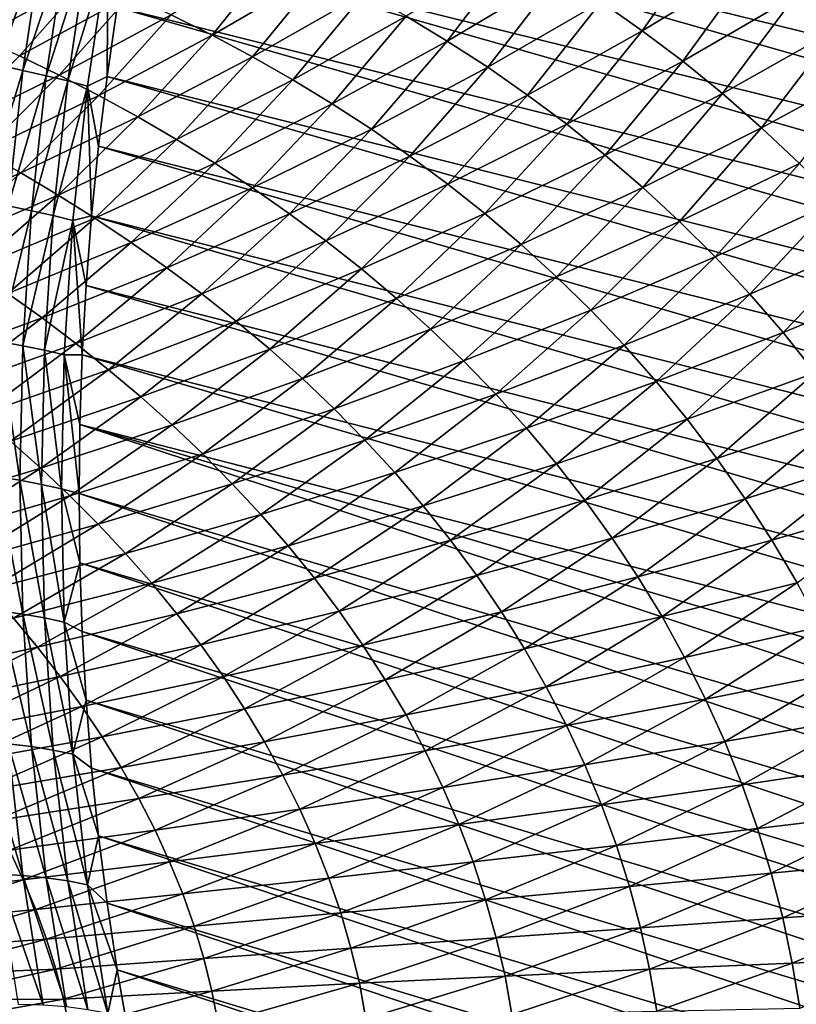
# Model space of a CAD drawing. Header units: metres. Extents: x -46 to 104, y -30 to 30.
# Tile 596 of 656: x 75.69 to 78.91, y -0.3 to 3.78. Entities that reach past the tile are written whole.
import ezdxf

# ---------------------------------------------------------------- set-up
doc = ezdxf.new("R2010")
doc.units = ezdxf.units.M
doc.layers.add('solid_26_000_502_XXX', color=7, linetype='CONTINUOUS')

msp = doc.modelspace()

# ---------------------------------------------------------------- linework, layer by layer
at = {"layer": 'solid_26_000_502_XXX'}
for points in [[(76.480164, 5.542171, 289.018799), (76.565346, 5.821393, 289.012543), (84.752777, 3.548059, 301.384888)], [(76.565346, 5.821393, 289.012543), (84.845871, 3.835154, 301.374512), (84.752777, 3.548059, 301.384888)], [(76.401031, 5.261107, 289.020386), (76.480164, 5.542171, 289.018799), (84.665817, 3.258916, 301.390503)], [(76.480164, 5.542171, 289.018799), (84.752777, 3.548059, 301.384888), (84.665817, 3.258916, 301.390503)], [(76.328026, 4.978405, 289.017273), (76.401031, 5.261107, 289.020386), (84.585045, 2.96793, 301.391327)], [(76.401031, 5.261107, 289.020386), (84.665817, 3.258916, 301.390503), (84.585045, 2.96793, 301.391327)], [(76.261185, 4.694271, 289.009491), (76.328026, 4.978405, 289.017273), (84.510521, 2.675307, 301.38736)], [(76.328026, 4.978405, 289.017273), (84.585045, 2.96793, 301.391327), (84.510521, 2.675307, 301.38736)], [(76.200562, 4.408911, 288.99704), (76.261185, 4.694271, 289.009491), (84.442299, 2.381253, 301.378632)], [(76.261185, 4.694271, 289.009491), (84.510521, 2.675307, 301.38736), (84.442299, 2.381253, 301.378632)], [(76.146202, 4.122533, 288.979919), (76.200562, 4.408911, 288.99704), (84.380432, 2.085978, 301.365112)], [(76.200562, 4.408911, 288.99704), (84.442299, 2.381253, 301.378632), (84.380432, 2.085978, 301.365112)], [(75.604378, 3.596223, 288.492767), (75.689568, 4.159321, 288.541901), (75.791992, 4.133705, 288.612274)], [(75.604378, 3.596223, 288.492767), (75.791992, 4.133705, 288.612274), (75.707344, 3.5735, 288.563324)], [(75.707344, 3.5735, 288.563324), (75.791992, 4.133705, 288.612274), (75.888161, 4.109195, 288.691345)], [(76.098145, 3.835345, 288.95813), (76.146202, 4.122533, 288.979919), (84.324959, 1.78969, 301.346863)], [(76.146202, 4.122533, 288.979919), (84.380432, 2.085978, 301.365112), (84.324959, 1.78969, 301.346863)], [(78.103958, 3.857375, 301.680023), (78.274925, 3.737743, 301.807343), (78.560165, 4.141834, 301.811279)], [(78.274925, 3.737743, 301.807343), (78.736771, 4.016996, 301.950165), (78.560165, 4.141834, 301.811279)], [(75.360123, 3.780217, 300.573242), (75.80674, 4.028246, 300.566162), (75.633224, 4.093799, 300.44577)], [(75.707344, 3.5735, 288.563324), (75.888161, 4.109195, 288.691345), (75.803925, 3.551201, 288.642487)], [(75.803925, 3.551201, 288.642487), (75.888161, 4.109195, 288.691345), (75.977402, 4.086057, 288.778473)], [(75.803925, 3.551201, 288.642487), (75.977402, 4.086057, 288.778473), (75.89344, 3.529554, 288.729736)], [(75.89344, 3.529554, 288.729736), (75.977402, 4.086057, 288.778473), (76.059052, 4.064371, 288.873108)], [(79.43187, 4.112567, 302.31958), (78.910484, 3.88431, 302.086365), (79.080963, 3.743653, 302.219452)], [(75.89344, 3.529554, 288.729736), (76.059052, 4.064371, 288.873108), (75.975243, 3.508651, 288.824432)], [(75.975243, 3.508651, 288.824432), (76.059052, 4.064371, 288.873108), (76.056419, 3.547557, 288.931732)], [(76.059052, 4.064371, 288.873108), (76.098145, 3.835345, 288.95813), (76.056419, 3.547557, 288.931732)], [(76.322189, 3.80364, 300.920776), (76.491669, 3.719079, 301.036377), (76.775345, 4.070914, 300.958466)], [(76.491669, 3.719079, 301.036377), (76.950592, 3.985583, 301.084015), (76.775345, 4.070914, 300.958466)], [(77.296364, 3.797805, 301.330658), (77.4664, 3.695085, 301.451385), (77.754669, 4.075995, 301.418732)], [(77.4664, 3.695085, 301.451385), (77.930443, 3.970078, 301.550415), (77.754669, 4.075995, 301.418732)], [(75.360123, 3.780217, 300.573242), (75.527176, 3.708848, 300.68396), (75.80674, 4.028246, 300.566162)], [(75.527176, 3.708848, 300.68396), (75.97953, 3.958109, 300.685547), (75.80674, 4.028246, 300.566162)], [(78.274925, 3.737743, 301.807343), (78.443039, 3.611058, 301.932007), (78.736771, 4.016996, 301.950165)], [(78.443039, 3.611058, 301.932007), (78.910484, 3.88431, 302.086365), (78.736771, 4.016996, 301.950165)], [(75.527176, 3.708848, 300.68396), (75.693283, 3.633294, 300.793365), (75.97953, 3.958109, 300.685547)], [(75.693283, 3.633294, 300.793365), (76.151413, 3.883278, 300.803802), (75.97953, 3.958109, 300.685547)], [(76.491669, 3.719079, 301.036377), (76.659637, 3.629481, 301.150421), (76.950592, 3.985583, 301.084015)], [(76.659637, 3.629481, 301.150421), (77.124344, 3.894593, 301.20813), (76.950592, 3.985583, 301.084015)], [(77.4664, 3.695085, 301.451385), (77.634193, 3.586302, 301.570007), (77.930443, 3.970078, 301.550415)], [(77.634193, 3.586302, 301.570007), (78.103958, 3.857375, 301.680023), (77.930443, 3.970078, 301.550415)], [(75.693283, 3.633294, 300.793365), (75.858261, 3.553468, 300.901306), (76.151413, 3.883278, 300.803802)], [(75.858261, 3.553468, 300.901306), (76.322189, 3.80364, 300.920776), (76.151413, 3.883278, 300.803802)], [(76.659637, 3.629481, 301.150421), (76.825859, 3.53473, 301.262756), (77.124344, 3.894593, 301.20813)], [(76.825859, 3.53473, 301.262756), (77.296364, 3.797805, 301.330658), (77.124344, 3.894593, 301.20813)], [(78.443039, 3.611058, 301.932007), (78.607956, 3.477211, 302.053711), (78.910484, 3.88431, 302.086365)], [(78.607956, 3.477211, 302.053711), (79.080963, 3.743653, 302.219452), (78.910484, 3.88431, 302.086365)], [(76.056419, 3.547557, 288.931732), (76.098145, 3.835345, 288.95813), (84.275917, 1.492599, 301.323853)], [(76.098145, 3.835345, 288.95813), (84.324959, 1.78969, 301.346863), (84.275917, 1.492599, 301.323853)], [(77.634193, 3.586302, 301.570007), (77.799461, 3.471338, 301.686371), (78.103958, 3.857375, 301.680023)], [(77.799461, 3.471338, 301.686371), (78.274925, 3.737743, 301.807343), (78.103958, 3.857375, 301.680023)], [(75.858261, 3.553468, 300.901306), (76.021912, 3.469281, 301.00766), (76.322189, 3.80364, 300.920776)], [(76.021912, 3.469281, 301.00766), (76.491669, 3.719079, 301.036377), (76.322189, 3.80364, 300.920776)], [(76.825859, 3.53473, 301.262756), (76.990105, 3.434718, 301.373199), (77.296364, 3.797805, 301.330658)], [(76.990105, 3.434718, 301.373199), (77.4664, 3.695085, 301.451385), (77.296364, 3.797805, 301.330658)], [(76.021912, 3.469281, 301.00766), (76.184036, 3.380644, 301.112335), (76.491669, 3.719079, 301.036377)], [(76.184036, 3.380644, 301.112335), (76.659637, 3.629481, 301.150421), (76.491669, 3.719079, 301.036377)], [(77.799461, 3.471338, 301.686371), (77.961899, 3.350086, 301.80011), (78.274925, 3.737743, 301.807343)], [(77.961899, 3.350086, 301.80011), (78.443039, 3.611058, 301.932007), (78.274925, 3.737743, 301.807343)], [(78.607956, 3.477211, 302.053711), (78.769356, 3.33612, 302.172089), (79.080963, 3.743653, 302.219452)], [(78.769356, 3.33612, 302.172089), (79.247841, 3.594929, 302.34906), (79.080963, 3.743653, 302.219452)], [(76.990105, 3.434718, 301.373199), (77.152115, 3.329337, 301.481537), (77.4664, 3.695085, 301.451385)], [(77.152115, 3.329337, 301.481537), (77.634193, 3.586302, 301.570007), (77.4664, 3.695085, 301.451385)], [(75.384781, 3.321061, 300.900024), (75.858261, 3.553468, 300.901306), (75.693283, 3.633294, 300.793365)], [(75.543358, 3.031789, 288.426117), (75.604378, 3.596223, 288.492767), (75.707344, 3.5735, 288.563324)], [(76.184036, 3.380644, 301.112335), (76.344414, 3.287469, 301.21521), (76.659637, 3.629481, 301.150421)], [(76.344414, 3.287469, 301.21521), (76.825859, 3.53473, 301.262756), (76.659637, 3.629481, 301.150421)], [(77.961899, 3.350086, 301.80011), (78.121208, 3.222454, 301.911011), (78.443039, 3.611058, 301.932007)], [(78.121208, 3.222454, 301.911011), (78.607956, 3.477211, 302.053711), (78.443039, 3.611058, 301.932007)], [(78.769356, 3.33612, 302.172089), (78.926865, 3.187727, 302.286713), (79.247841, 3.594929, 302.34906)], [(75.384781, 3.321061, 300.900024), (75.542557, 3.236851, 300.997925), (75.858261, 3.553468, 300.901306)], [(75.542557, 3.236851, 300.997925), (76.021912, 3.469281, 301.00766), (75.858261, 3.553468, 300.901306)], [(75.543358, 3.031789, 288.426117), (75.707344, 3.5735, 288.563324), (75.646713, 3.011972, 288.496948)], [(75.646713, 3.011972, 288.496948), (75.707344, 3.5735, 288.563324), (75.803925, 3.551201, 288.642487)], [(75.646713, 3.011972, 288.496948), (75.803925, 3.551201, 288.642487), (75.743591, 2.991895, 288.576355)], [(75.743591, 2.991895, 288.576355), (75.803925, 3.551201, 288.642487), (75.89344, 3.529554, 288.729736)], [(77.152115, 3.329337, 301.481537), (77.311623, 3.218489, 301.587555), (77.634193, 3.586302, 301.570007)], [(77.311623, 3.218489, 301.587555), (77.799461, 3.471338, 301.686371), (77.634193, 3.586302, 301.570007)], [(75.743591, 2.991895, 288.576355), (75.89344, 3.529554, 288.729736), (75.833305, 2.971748, 288.663757)], [(75.833305, 2.971748, 288.663757), (75.89344, 3.529554, 288.729736), (75.975243, 3.508651, 288.824432)], [(75.833305, 2.971748, 288.663757), (75.975243, 3.508651, 288.824432), (75.915215, 2.95163, 288.758514)], [(75.915215, 2.95163, 288.758514), (75.975243, 3.508651, 288.824432), (75.992104, 2.971016, 288.865051)], [(75.975243, 3.508651, 288.824432), (76.056419, 3.547557, 288.931732), (76.021065, 3.259377, 288.900696)], [(75.975243, 3.508651, 288.824432), (76.021065, 3.259377, 288.900696), (75.992104, 2.971016, 288.865051)], [(76.021065, 3.259377, 288.900696), (76.056419, 3.547557, 288.931732), (84.233345, 1.194915, 301.296112)], [(76.056419, 3.547557, 288.931732), (84.275917, 1.492599, 301.323853), (84.233345, 1.194915, 301.296112)], [(76.344414, 3.287469, 301.21521), (76.502815, 3.189669, 301.316071), (76.825859, 3.53473, 301.262756)], [(76.502815, 3.189669, 301.316071), (76.990105, 3.434718, 301.373199), (76.825859, 3.53473, 301.262756)], [(75.542557, 3.236851, 300.997925), (75.698799, 3.148745, 301.093994), (76.021912, 3.469281, 301.00766)], [(75.698799, 3.148745, 301.093994), (76.184036, 3.380644, 301.112335), (76.021912, 3.469281, 301.00766)], [(77.311623, 3.218489, 301.587555), (77.468353, 3.102087, 301.69104), (77.799461, 3.471338, 301.686371)], [(77.468353, 3.102087, 301.69104), (77.961899, 3.350086, 301.80011), (77.799461, 3.471338, 301.686371)], [(78.121208, 3.222454, 301.911011), (78.277061, 3.08837, 302.018707), (78.607956, 3.477211, 302.053711)], [(78.277061, 3.08837, 302.018707), (78.769356, 3.33612, 302.172089), (78.607956, 3.477211, 302.053711)], [(76.502815, 3.189669, 301.316071), (76.659004, 3.087161, 301.414764), (76.990105, 3.434718, 301.373199)], [(76.659004, 3.087161, 301.414764), (77.152115, 3.329337, 301.481537), (76.990105, 3.434718, 301.373199)], [(75.698799, 3.148745, 301.093994), (75.853294, 3.056679, 301.18811), (76.184036, 3.380644, 301.112335)], [(75.853294, 3.056679, 301.18811), (76.344414, 3.287469, 301.21521), (76.184036, 3.380644, 301.112335)], [(77.468353, 3.102087, 301.69104), (77.622009, 2.980056, 301.791718), (77.961899, 3.350086, 301.80011)], [(77.622009, 2.980056, 301.791718), (78.121208, 3.222454, 301.911011), (77.961899, 3.350086, 301.80011)], [(76.659004, 3.087161, 301.414764), (76.812721, 2.979868, 301.511169), (77.152115, 3.329337, 301.481537)], [(76.812721, 2.979868, 301.511169), (77.311623, 3.218489, 301.587555), (77.152115, 3.329337, 301.481537)], [(78.277061, 3.08837, 302.018707), (78.429115, 2.947787, 302.122864), (78.769356, 3.33612, 302.172089)], [(78.429115, 2.947787, 302.122864), (78.926865, 3.187727, 302.286713), (78.769356, 3.33612, 302.172089)], [(75.853294, 3.056679, 301.18811), (76.005829, 2.96059, 301.280151), (76.344414, 3.287469, 301.21521)], [(76.005829, 2.96059, 301.280151), (76.502815, 3.189669, 301.316071), (76.344414, 3.287469, 301.21521)], [(75.205223, 2.934399, 301.095459), (75.698799, 3.148745, 301.093994), (75.542557, 3.236851, 300.997925)], [(75.992104, 2.971016, 288.865051), (76.021065, 3.259377, 288.900696), (84.197266, 0.896849, 301.263672)], [(76.021065, 3.259377, 288.900696), (84.233345, 1.194915, 301.296112), (84.197266, 0.896849, 301.263672)], [(77.622009, 2.980056, 301.791718), (77.772278, 2.852337, 301.889313), (78.121208, 3.222454, 301.911011)], [(77.772278, 2.852337, 301.889313), (78.277061, 3.08837, 302.018707), (78.121208, 3.222454, 301.911011)], [(76.005829, 2.96059, 301.280151), (76.156166, 2.860418, 301.369965), (76.502815, 3.189669, 301.316071)], [(76.156166, 2.860418, 301.369965), (76.659004, 3.087161, 301.414764), (76.502815, 3.189669, 301.316071)], [(76.812721, 2.979868, 301.511169), (76.963707, 2.867721, 301.605011), (77.311623, 3.218489, 301.587555)], [(76.963707, 2.867721, 301.605011), (77.468353, 3.102087, 301.69104), (77.311623, 3.218489, 301.587555)], [(78.429115, 2.947787, 302.122864), (78.577026, 2.800684, 302.223145), (78.926865, 3.187727, 302.286713)], [(78.577026, 2.800684, 302.223145), (79.080116, 3.032009, 302.397247), (78.926865, 3.187727, 302.286713)], [(75.205223, 2.934399, 301.095459), (75.353821, 2.842972, 301.18158), (75.698799, 3.148745, 301.093994)], [(75.353821, 2.842972, 301.18158), (75.853294, 3.056679, 301.18811), (75.698799, 3.148745, 301.093994)], [(76.963707, 2.867721, 301.605011), (77.111679, 2.750663, 301.696136), (77.468353, 3.102087, 301.69104)], [(77.111679, 2.750663, 301.696136), (77.622009, 2.980056, 301.791718), (77.468353, 3.102087, 301.69104)], [(76.156166, 2.860418, 301.369965), (76.304077, 2.756108, 301.457397), (76.659004, 3.087161, 301.414764)], [(76.304077, 2.756108, 301.457397), (76.812721, 2.979868, 301.511169), (76.659004, 3.087161, 301.414764)], [(77.772278, 2.852337, 301.889313), (77.918846, 2.718891, 301.983582), (78.277061, 3.08837, 302.018707)], [(77.918846, 2.718891, 301.983582), (78.429115, 2.947787, 302.122864), (78.277061, 3.08837, 302.018707)], [(75.353821, 2.842972, 301.18158), (75.500465, 2.748089, 301.265533), (75.853294, 3.056679, 301.18811)], [(75.500465, 2.748089, 301.265533), (76.005829, 2.96059, 301.280151), (75.853294, 3.056679, 301.18811)], [(78.577026, 2.800684, 302.223145), (78.720421, 2.647073, 302.319214), (79.080116, 3.032009, 302.397247)], [(78.720421, 2.647073, 302.319214), (79.228737, 2.868977, 302.503235), (79.080116, 3.032009, 302.397247)], [(75.610268, 2.450653, 288.413391), (75.646713, 3.011972, 288.496948), (75.743591, 2.991895, 288.576355)], [(75.610268, 2.450653, 288.413391), (75.743591, 2.991895, 288.576355), (75.707329, 2.4328, 288.493103)], [(75.707329, 2.4328, 288.493103), (75.743591, 2.991895, 288.576355), (75.833305, 2.971748, 288.663757)], [(76.304077, 2.756108, 301.457397), (76.449303, 2.64761, 301.542328), (76.812721, 2.979868, 301.511169)], [(76.449303, 2.64761, 301.542328), (76.963707, 2.867721, 301.605011), (76.812721, 2.979868, 301.511169)], [(77.111679, 2.750663, 301.696136), (77.256348, 2.628647, 301.784271), (77.622009, 2.980056, 301.791718)], [(77.256348, 2.628647, 301.784271), (77.772278, 2.852337, 301.889313), (77.622009, 2.980056, 301.791718)], [(75.500465, 2.748089, 301.265533), (75.644951, 2.649711, 301.347168), (76.005829, 2.96059, 301.280151)], [(75.644951, 2.649711, 301.347168), (76.156166, 2.860418, 301.369965), (76.005829, 2.96059, 301.280151)], [(75.707329, 2.4328, 288.493103), (75.833305, 2.971748, 288.663757), (75.797165, 2.414152, 288.580688)], [(75.797165, 2.414152, 288.580688), (75.833305, 2.971748, 288.663757), (75.915215, 2.95163, 288.758514)], [(75.797165, 2.414152, 288.580688), (75.915215, 2.95163, 288.758514), (75.879128, 2.394821, 288.675568)], [(75.879128, 2.394821, 288.675568), (75.915215, 2.95163, 288.758514), (75.953445, 2.394588, 288.780121)], [(75.915215, 2.95163, 288.758514), (75.992104, 2.971016, 288.865051), (75.969559, 2.682683, 288.82486)], [(75.915215, 2.95163, 288.758514), (75.969559, 2.682683, 288.82486), (75.953445, 2.394588, 288.780121)], [(75.969559, 2.682683, 288.82486), (75.992104, 2.971016, 288.865051), (84.167717, 0.598612, 301.226532)], [(75.992104, 2.971016, 288.865051), (84.197266, 0.896849, 301.263672), (84.167717, 0.598612, 301.226532)], [(77.918846, 2.718891, 301.983582), (78.061378, 2.579703, 302.074158), (78.429115, 2.947787, 302.122864)], [(78.061378, 2.579703, 302.074158), (78.577026, 2.800684, 302.223145), (78.429115, 2.947787, 302.122864)], [(75.644951, 2.649711, 301.347168), (75.787041, 2.547804, 301.426422), (76.156166, 2.860418, 301.369965)], [(75.787041, 2.547804, 301.426422), (76.304077, 2.756108, 301.457397), (76.156166, 2.860418, 301.369965)], [(76.449303, 2.64761, 301.542328), (76.591583, 2.534883, 301.624542), (76.963707, 2.867721, 301.605011)], [(76.591583, 2.534883, 301.624542), (77.111679, 2.750663, 301.696136), (76.963707, 2.867721, 301.605011)], [(78.720421, 2.647073, 302.319214), (78.85894, 2.487, 302.410645), (79.228737, 2.868977, 302.503235)], [(78.85894, 2.487, 302.410645), (79.372337, 2.698684, 302.604248), (79.228737, 2.868977, 302.503235)], [(77.256348, 2.628647, 301.784271), (77.397408, 2.501647, 301.869202), (77.772278, 2.852337, 301.889313)], [(77.397408, 2.501647, 301.869202), (77.918846, 2.718891, 301.983582), (77.772278, 2.852337, 301.889313)], [(78.061378, 2.579703, 302.074158), (78.199524, 2.434786, 302.160797), (78.577026, 2.800684, 302.223145)], [(78.199524, 2.434786, 302.160797), (78.720421, 2.647073, 302.319214), (78.577026, 2.800684, 302.223145)], [(75.787041, 2.547804, 301.426422), (75.926506, 2.442338, 301.503113), (76.304077, 2.756108, 301.457397)], [(75.926506, 2.442338, 301.503113), (76.449303, 2.64761, 301.542328), (76.304077, 2.756108, 301.457397)], [(76.591583, 2.534883, 301.624542), (76.730637, 2.417896, 301.703857), (77.111679, 2.750663, 301.696136)], [(76.730637, 2.417896, 301.703857), (77.256348, 2.628647, 301.784271), (77.111679, 2.750663, 301.696136)], [(77.397408, 2.501647, 301.869202), (77.534546, 2.369653, 301.950684), (77.918846, 2.718891, 301.983582)], [(77.534546, 2.369653, 301.950684), (78.061378, 2.579703, 302.074158), (77.918846, 2.718891, 301.983582)], [(78.85894, 2.487, 302.410645), (78.992203, 2.320553, 302.49704), (79.372337, 2.698684, 302.604248)], [(75.953445, 2.394588, 288.780121), (75.969559, 2.682683, 288.82486), (84.144714, 0.300416, 301.184723)], [(75.969559, 2.682683, 288.82486), (84.167717, 0.598612, 301.226532), (84.144714, 0.300416, 301.184723)], [(75.264183, 2.355926, 301.418274), (75.787041, 2.547804, 301.426422), (75.644951, 2.649711, 301.347168)], [(75.926506, 2.442338, 301.503113), (76.063095, 2.333289, 301.577087), (76.449303, 2.64761, 301.542328)], [(76.063095, 2.333289, 301.577087), (76.591583, 2.534883, 301.624542), (76.449303, 2.64761, 301.542328)], [(76.730637, 2.417896, 301.703857), (76.86618, 2.296633, 301.78009), (77.256348, 2.628647, 301.784271)], [(76.86618, 2.296633, 301.78009), (77.397408, 2.501647, 301.869202), (77.256348, 2.628647, 301.784271)], [(78.199524, 2.434786, 302.160797), (78.332947, 2.284181, 302.243134), (78.720421, 2.647073, 302.319214)], [(78.332947, 2.284181, 302.243134), (78.85894, 2.487, 302.410645), (78.720421, 2.647073, 302.319214)], [(77.534546, 2.369653, 301.950684), (77.667435, 2.232679, 302.028412), (78.061378, 2.579703, 302.074158)], [(77.667435, 2.232679, 302.028412), (78.199524, 2.434786, 302.160797), (78.061378, 2.579703, 302.074158)], [(75.264183, 2.355926, 301.418274), (75.397934, 2.252871, 301.487488), (75.787041, 2.547804, 301.426422)], [(75.397934, 2.252871, 301.487488), (75.926506, 2.442338, 301.503113), (75.787041, 2.547804, 301.426422)], [(76.063095, 2.333289, 301.577087), (76.196541, 2.220643, 301.648254), (76.591583, 2.534883, 301.624542)], [(76.196541, 2.220643, 301.648254), (76.730637, 2.417896, 301.703857), (76.591583, 2.534883, 301.624542)], [(76.86618, 2.296633, 301.78009), (76.997925, 2.171093, 301.853027), (77.397408, 2.501647, 301.869202)], [(76.997925, 2.171093, 301.853027), (77.534546, 2.369653, 301.950684), (77.397408, 2.501647, 301.869202)], [(75.598106, 1.89107, 288.312805), (75.610268, 2.450653, 288.413391), (75.695229, 1.875434, 288.392914)], [(75.610268, 2.450653, 288.413391), (75.707329, 2.4328, 288.493103), (75.695229, 1.875434, 288.392914)], [(78.332947, 2.284181, 302.243134), (78.461281, 2.127965, 302.320801), (78.85894, 2.487, 302.410645)], [(78.461281, 2.127965, 302.320801), (78.992203, 2.320553, 302.49704), (78.85894, 2.487, 302.410645)], [(75.397934, 2.252871, 301.487488), (75.528885, 2.14684, 301.553986), (75.926506, 2.442338, 301.503113)], [(75.528885, 2.14684, 301.553986), (76.063095, 2.333289, 301.577087), (75.926506, 2.442338, 301.503113)], [(75.695229, 1.875434, 288.392914), (75.707329, 2.4328, 288.493103), (75.785103, 1.858281, 288.480774)], [(75.707329, 2.4328, 288.493103), (75.797165, 2.414152, 288.580688), (75.785103, 1.858281, 288.480774)], [(75.785103, 1.858281, 288.480774), (75.797165, 2.414152, 288.580688), (75.867088, 1.839735, 288.575775)], [(75.797165, 2.414152, 288.580688), (75.879128, 2.394821, 288.675568), (75.867088, 1.839735, 288.575775)], [(76.196541, 2.220643, 301.648254), (76.326584, 2.104393, 301.716461), (76.730637, 2.417896, 301.703857)], [(76.326584, 2.104393, 301.716461), (76.86618, 2.296633, 301.78009), (76.730637, 2.417896, 301.703857)], [(77.667435, 2.232679, 302.028412), (77.795746, 2.090765, 302.102173), (78.199524, 2.434786, 302.160797)], [(77.795746, 2.090765, 302.102173), (78.332947, 2.284181, 302.243134), (78.199524, 2.434786, 302.160797)], [(75.867088, 1.839735, 288.575775), (75.879128, 2.394821, 288.675568), (75.940544, 1.819948, 288.677155)], [(75.879128, 2.394821, 288.675568), (75.953445, 2.394588, 288.780121), (75.943764, 2.10694, 288.730865)], [(75.879128, 2.394821, 288.675568), (75.943764, 2.10694, 288.730865), (75.940544, 1.819948, 288.677155)], [(75.943764, 2.10694, 288.730865), (75.953445, 2.394588, 288.780121), (84.128265, 0.00247, 301.138275)], [(75.953445, 2.394588, 288.780121), (84.144714, 0.300416, 301.184723), (84.128265, 0.00247, 301.138275)], [(76.997925, 2.171093, 301.853027), (77.125557, 2.041291, 301.922455), (77.534546, 2.369653, 301.950684)], [(77.125557, 2.041291, 301.922455), (77.667435, 2.232679, 302.028412), (77.534546, 2.369653, 301.950684)], [(75.528885, 2.14684, 301.553986), (75.656784, 2.037833, 301.617706), (76.063095, 2.333289, 301.577087)], [(75.656784, 2.037833, 301.617706), (76.196541, 2.220643, 301.648254), (76.063095, 2.333289, 301.577087)], [(76.326584, 2.104393, 301.716461), (76.45295, 1.984548, 301.781464), (76.86618, 2.296633, 301.78009)], [(76.45295, 1.984548, 301.781464), (76.997925, 2.171093, 301.853027), (76.86618, 2.296633, 301.78009)], [(78.461281, 2.127965, 302.320801), (78.584167, 1.966252, 302.393494), (78.992203, 2.320553, 302.49704)], [(78.584167, 1.966252, 302.393494), (79.119827, 2.14786, 302.578033), (78.992203, 2.320553, 302.49704)], [(77.795746, 2.090765, 302.102173), (77.919144, 1.943978, 302.1716), (78.332947, 2.284181, 302.243134)], [(77.919144, 1.943978, 302.1716), (78.461281, 2.127965, 302.320801), (78.332947, 2.284181, 302.243134)], [(75.656784, 2.037833, 301.617706), (75.781387, 1.925858, 301.678497), (76.196541, 2.220643, 301.648254)], [(75.781387, 1.925858, 301.678497), (76.326584, 2.104393, 301.716461), (76.196541, 2.220643, 301.648254)], [(77.125557, 2.041291, 301.922455), (77.248772, 1.907267, 301.988129), (77.667435, 2.232679, 302.028412)], [(77.248772, 1.907267, 301.988129), (77.795746, 2.090765, 302.102173), (77.667435, 2.232679, 302.028412)], [(76.45295, 1.984548, 301.781464), (76.575333, 1.861128, 301.84314), (76.997925, 2.171093, 301.853027)], [(76.575333, 1.861128, 301.84314), (77.125557, 2.041291, 301.922455), (76.997925, 2.171093, 301.853027)], [(77.919144, 1.943978, 302.1716), (78.037285, 1.792419, 302.23642), (78.461281, 2.127965, 302.320801)], [(78.037285, 1.792419, 302.23642), (78.584167, 1.966252, 302.393494), (78.461281, 2.127965, 302.320801)], [(78.584167, 1.966252, 302.393494), (78.701241, 1.799195, 302.460876), (79.119827, 2.14786, 302.578033)], [(78.701241, 1.799195, 302.460876), (79.241432, 1.969098, 302.653229), (79.119827, 2.14786, 302.578033)], [(75.781387, 1.925858, 301.678497), (75.902428, 1.810931, 301.736267), (76.326584, 2.104393, 301.716461)], [(75.902428, 1.810931, 301.736267), (76.45295, 1.984548, 301.781464), (76.326584, 2.104393, 301.716461)], [(75.940544, 1.819948, 288.677155), (75.943764, 2.10694, 288.730865), (84.115105, -0.591823, 301.031677)], [(75.943764, 2.10694, 288.730865), (84.118401, -0.295013, 301.08725), (84.115105, -0.591823, 301.031677)], [(75.943764, 2.10694, 288.730865), (84.128265, 0.00247, 301.138275), (84.118401, -0.295013, 301.08725)], [(77.248772, 1.907267, 301.988129), (77.367241, 1.769082, 302.049805), (77.795746, 2.090765, 302.102173)], [(77.367241, 1.769082, 302.049805), (77.919144, 1.943978, 302.1716), (77.795746, 2.090765, 302.102173)], [(76.575333, 1.861128, 301.84314), (76.693459, 1.734173, 301.901306), (77.125557, 2.041291, 301.922455)], [(76.693459, 1.734173, 301.901306), (77.248772, 1.907267, 301.988129), (77.125557, 2.041291, 301.922455)], [(75.22892, 1.7605, 301.666199), (75.781387, 1.925858, 301.678497), (75.656784, 2.037833, 301.617706)], [(75.902428, 1.810931, 301.736267), (76.019646, 1.69308, 301.790802), (76.45295, 1.984548, 301.781464)], [(76.019646, 1.69308, 301.790802), (76.575333, 1.861128, 301.84314), (76.45295, 1.984548, 301.781464)], [(78.037285, 1.792419, 302.23642), (78.149826, 1.636222, 302.296387), (78.584167, 1.966252, 302.393494)], [(78.149826, 1.636222, 302.296387), (78.701241, 1.799195, 302.460876), (78.584167, 1.966252, 302.393494)], [(78.701241, 1.799195, 302.460876), (78.812141, 1.626992, 302.522552), (79.241432, 1.969098, 302.653229)], [(78.812141, 1.626992, 302.522552), (79.356628, 1.784492, 302.722198), (79.241432, 1.969098, 302.653229)], [(75.22892, 1.7605, 301.666199), (75.344635, 1.649712, 301.717285), (75.781387, 1.925858, 301.678497)], [(75.344635, 1.649712, 301.717285), (75.902428, 1.810931, 301.736267), (75.781387, 1.925858, 301.678497)], [(77.367241, 1.769082, 302.049805), (77.480644, 1.626824, 302.107239), (77.919144, 1.943978, 302.1716)], [(77.480644, 1.626824, 302.107239), (78.037285, 1.792419, 302.23642), (77.919144, 1.943978, 302.1716)], [(75.598106, 1.89107, 288.312805), (75.695229, 1.875434, 288.392914), (75.707329, 1.321315, 288.276123)], [(75.610268, 1.33475, 288.195557), (75.598106, 1.89107, 288.312805), (75.707329, 1.321315, 288.276123)], [(76.693459, 1.734173, 301.901306), (76.807022, 1.60374, 301.955719), (77.248772, 1.907267, 301.988129)], [(76.807022, 1.60374, 301.955719), (77.367241, 1.769082, 302.049805), (77.248772, 1.907267, 301.988129)], [(75.695229, 1.875434, 288.392914), (75.785103, 1.858281, 288.480774), (75.797165, 1.305647, 288.364288)], [(75.707329, 1.321315, 288.276123), (75.695229, 1.875434, 288.392914), (75.797165, 1.305647, 288.364288)], [(75.785103, 1.858281, 288.480774), (75.867088, 1.839735, 288.575775), (75.879128, 1.287879, 288.459473)], [(75.797165, 1.305647, 288.364288), (75.785103, 1.858281, 288.480774), (75.879128, 1.287879, 288.459473)], [(75.867088, 1.839735, 288.575775), (75.940544, 1.819948, 288.677155), (75.943764, 1.533823, 288.618988)], [(75.879128, 1.287879, 288.459473), (75.867088, 1.839735, 288.575775), (75.943764, 1.533823, 288.618988)], [(76.019646, 1.69308, 301.790802), (76.132751, 1.572346, 301.842041), (76.575333, 1.861128, 301.84314)], [(76.132751, 1.572346, 301.842041), (76.693459, 1.734173, 301.901306), (76.575333, 1.861128, 301.84314)], [(75.344635, 1.649712, 301.717285), (75.456673, 1.536616, 301.76532), (75.902428, 1.810931, 301.736267)], [(75.456673, 1.536616, 301.76532), (76.019646, 1.69308, 301.790802), (75.902428, 1.810931, 301.736267)], [(75.940544, 1.819948, 288.677155), (84.115105, -0.591823, 301.031677), (84.118401, -0.88775, 300.971558)], [(75.943764, 1.533823, 288.618988), (75.940544, 1.819948, 288.677155), (84.118401, -0.88775, 300.971558)], [(78.149826, 1.636222, 302.296387), (78.256424, 1.475558, 302.351135), (78.701241, 1.799195, 302.460876)], [(78.256424, 1.475558, 302.351135), (78.812141, 1.626992, 302.522552), (78.701241, 1.799195, 302.460876)], [(76.807022, 1.60374, 301.955719), (76.91571, 1.469907, 302.006256), (77.367241, 1.769082, 302.049805)], [(76.91571, 1.469907, 302.006256), (77.480644, 1.626824, 302.107239), (77.367241, 1.769082, 302.049805)], [(77.480644, 1.626824, 302.107239), (77.588661, 1.480612, 302.160187), (78.037285, 1.792419, 302.23642)], [(77.588661, 1.480612, 302.160187), (78.149826, 1.636222, 302.296387), (78.037285, 1.792419, 302.23642)], [(78.812141, 1.626992, 302.522552), (78.916512, 1.449881, 302.578217), (79.356628, 1.784492, 302.722198)], [(76.132751, 1.572346, 301.842041), (76.24147, 1.448783, 301.889801), (76.693459, 1.734173, 301.901306)], [(76.24147, 1.448783, 301.889801), (76.807022, 1.60374, 301.955719), (76.693459, 1.734173, 301.901306)], [(75.456673, 1.536616, 301.76532), (75.564758, 1.421258, 301.810211), (76.019646, 1.69308, 301.790802)], [(75.564758, 1.421258, 301.810211), (76.132751, 1.572346, 301.842041), (76.019646, 1.69308, 301.790802)], [(77.588661, 1.480612, 302.160187), (77.690964, 1.330591, 302.208405), (78.149826, 1.636222, 302.296387)], [(77.690964, 1.330591, 302.208405), (78.256424, 1.475558, 302.351135), (78.149826, 1.636222, 302.296387)], [(76.24147, 1.448783, 301.889801), (76.34552, 1.322462, 301.933899), (76.807022, 1.60374, 301.955719)], [(76.34552, 1.322462, 301.933899), (76.91571, 1.469907, 302.006256), (76.807022, 1.60374, 301.955719)], [(76.91571, 1.469907, 302.006256), (77.019226, 1.332777, 302.052643), (77.480644, 1.626824, 302.107239)], [(77.019226, 1.332777, 302.052643), (77.588661, 1.480612, 302.160187), (77.480644, 1.626824, 302.107239)], [(78.256424, 1.475558, 302.351135), (78.356743, 1.310633, 302.400421), (78.812141, 1.626992, 302.522552)], [(78.356743, 1.310633, 302.400421), (78.916512, 1.449881, 302.578217), (78.812141, 1.626992, 302.522552)], [(75.564758, 1.421258, 301.810211), (75.668633, 1.303691, 301.851776), (76.132751, 1.572346, 301.842041)], [(75.668633, 1.303691, 301.851776), (76.24147, 1.448783, 301.889801), (76.132751, 1.572346, 301.842041)], [(75.879128, 1.287879, 288.459473), (75.943764, 1.533823, 288.618988), (75.953445, 1.248771, 288.556427)], [(75.943764, 1.533823, 288.618988), (84.118401, -0.88775, 300.971558), (84.128265, -1.182584, 300.906952)], [(75.953445, 1.248771, 288.556427), (75.943764, 1.533823, 288.618988), (84.128265, -1.182584, 300.906952)], [(76.34552, 1.322462, 301.933899), (76.444603, 1.193475, 301.974243), (76.91571, 1.469907, 302.006256)], [(76.444603, 1.193475, 301.974243), (77.019226, 1.332777, 302.052643), (76.91571, 1.469907, 302.006256)], [(77.019226, 1.332777, 302.052643), (77.117264, 1.192476, 302.094757), (77.588661, 1.480612, 302.160187)], [(77.117264, 1.192476, 302.094757), (77.690964, 1.330591, 302.208405), (77.588661, 1.480612, 302.160187)], [(77.690964, 1.330591, 302.208405), (77.787239, 1.17694, 302.251678), (78.256424, 1.475558, 302.351135)], [(77.787239, 1.17694, 302.251678), (78.356743, 1.310633, 302.400421), (78.256424, 1.475558, 302.351135)], [(75.668633, 1.303691, 301.851776), (75.768036, 1.183982, 301.889984), (76.24147, 1.448783, 301.889801)], [(75.768036, 1.183982, 301.889984), (76.34552, 1.322462, 301.933899), (76.24147, 1.448783, 301.889801)], [(78.356743, 1.310633, 302.400421), (78.450455, 1.141697, 302.443939), (78.916512, 1.449881, 302.578217)], [(78.450455, 1.141697, 302.443939), (79.014008, 1.268148, 302.627502), (78.916512, 1.449881, 302.578217)], [(75.610268, 1.33475, 288.195557), (75.707329, 1.321315, 288.276123), (75.743591, 0.77195, 288.143005)], [(75.646713, 0.783209, 288.061859), (75.610268, 1.33475, 288.195557), (75.743591, 0.77195, 288.143005)], [(75.707329, 1.321315, 288.276123), (75.797165, 1.305647, 288.364288), (75.833305, 0.757749, 288.231537)], [(75.743591, 0.77195, 288.143005), (75.707329, 1.321315, 288.276123), (75.833305, 0.757749, 288.231537)], [(75.768036, 1.183982, 301.889984), (75.862686, 1.06221, 301.924683), (76.34552, 1.322462, 301.933899)], [(75.797165, 1.305647, 288.364288), (75.879128, 1.287879, 288.459473), (75.915215, 0.740752, 288.326904)], [(75.833305, 0.757749, 288.231537), (75.797165, 1.305647, 288.364288), (75.915215, 0.740752, 288.326904)], [(75.862686, 1.06221, 301.924683), (76.444603, 1.193475, 301.974243), (76.34552, 1.322462, 301.933899)], [(76.444603, 1.193475, 301.974243), (76.538437, 1.061928, 302.01062), (77.019226, 1.332777, 302.052643)], [(76.538437, 1.061928, 302.01062), (77.117264, 1.192476, 302.094757), (77.019226, 1.332777, 302.052643)], [(77.117264, 1.192476, 302.094757), (77.209518, 1.049158, 302.132324), (77.690964, 1.330591, 302.208405)], [(77.209518, 1.049158, 302.132324), (77.787239, 1.17694, 302.251678), (77.690964, 1.330591, 302.208405)], [(77.787239, 1.17694, 302.251678), (77.877174, 1.019874, 302.289703), (78.356743, 1.310633, 302.400421)], [(77.877174, 1.019874, 302.289703), (78.450455, 1.141697, 302.443939), (78.356743, 1.310633, 302.400421)], [(75.186806, 1.055373, 301.874908), (75.768036, 1.183982, 301.889984), (75.668633, 1.303691, 301.851776)], [(75.879128, 1.287879, 288.459473), (75.953445, 1.248771, 288.556427), (75.969559, 0.965, 288.489532)], [(75.915215, 0.740752, 288.326904), (75.879128, 1.287879, 288.459473), (75.969559, 0.965, 288.489532)], [(78.450455, 1.141697, 302.443939), (78.537231, 0.969035, 302.481415), (79.014008, 1.268148, 302.627502)], [(78.537231, 0.969035, 302.481415), (79.104294, 1.082123, 302.670135), (79.014008, 1.268148, 302.627502)], [(75.953445, 1.248771, 288.556427), (84.128265, -1.182584, 300.906952), (84.144714, -1.476117, 300.837921)], [(75.969559, 0.965, 288.489532), (75.953445, 1.248771, 288.556427), (84.144714, -1.476117, 300.837921)], [(75.186806, 1.055373, 301.874908), (75.277077, 0.939849, 301.90448), (75.768036, 1.183982, 301.889984)], [(75.277077, 0.939849, 301.90448), (75.862686, 1.06221, 301.924683), (75.768036, 1.183982, 301.889984)], [(75.862686, 1.06221, 301.924683), (75.952316, 0.93847, 301.95578), (76.444603, 1.193475, 301.974243)], [(75.952316, 0.93847, 301.95578), (76.538437, 1.061928, 302.01062), (76.444603, 1.193475, 301.974243)], [(76.538437, 1.061928, 302.01062), (76.626732, 0.927952, 302.042908), (77.117264, 1.192476, 302.094757)], [(76.626732, 0.927952, 302.042908), (77.209518, 1.049158, 302.132324), (77.117264, 1.192476, 302.094757)], [(77.209518, 1.049158, 302.132324), (77.295692, 0.903002, 302.165161), (77.787239, 1.17694, 302.251678)], [(77.295692, 0.903002, 302.165161), (77.877174, 1.019874, 302.289703), (77.787239, 1.17694, 302.251678)], [(77.877174, 1.019874, 302.289703), (77.960449, 0.859636, 302.322266), (78.450455, 1.141697, 302.443939)], [(77.960449, 0.859636, 302.322266), (78.537231, 0.969035, 302.481415), (78.450455, 1.141697, 302.443939)], [(75.277077, 0.939849, 301.90448), (75.362556, 0.822919, 301.930695), (75.862686, 1.06221, 301.924683)], [(75.362556, 0.822919, 301.930695), (75.952316, 0.93847, 301.95578), (75.862686, 1.06221, 301.924683)], [(75.952316, 0.93847, 301.95578), (76.036652, 0.812869, 301.983124), (76.538437, 1.061928, 302.01062)], [(76.036652, 0.812869, 301.983124), (76.626732, 0.927952, 302.042908), (76.538437, 1.061928, 302.01062)], [(78.537231, 0.969035, 302.481415), (78.616768, 0.792973, 302.512573), (79.104294, 1.082123, 302.670135)], [(78.616768, 0.792973, 302.512573), (79.18705, 0.892179, 302.70578), (79.104294, 1.082123, 302.670135)], [(76.626732, 0.927952, 302.042908), (76.709213, 0.791698, 302.070923), (77.209518, 1.049158, 302.132324)], [(76.709213, 0.791698, 302.070923), (77.295692, 0.903002, 302.165161), (77.209518, 1.049158, 302.132324)], [(77.295692, 0.903002, 302.165161), (77.375488, 0.754216, 302.193115), (77.877174, 1.019874, 302.289703)], [(77.375488, 0.754216, 302.193115), (77.960449, 0.859636, 302.322266), (77.877174, 1.019874, 302.289703)], [(75.362556, 0.822919, 301.930695), (75.442993, 0.704675, 301.953522), (75.952316, 0.93847, 301.95578)], [(75.442993, 0.704675, 301.953522), (76.036652, 0.812869, 301.983124), (75.952316, 0.93847, 301.95578)], [(75.915215, 0.740752, 288.326904), (75.969559, 0.965, 288.489532), (75.992104, 0.682717, 288.418365)], [(75.969559, 0.965, 288.489532), (84.144714, -1.476117, 300.837921), (84.167717, -1.768141, 300.764496)], [(75.992104, 0.682717, 288.418365), (75.969559, 0.965, 288.489532), (84.167717, -1.768141, 300.764496)], [(77.960449, 0.859636, 302.322266), (78.036789, 0.696507, 302.349152), (78.537231, 0.969035, 302.481415)], [(78.036789, 0.696507, 302.349152), (78.616768, 0.792973, 302.512573), (78.537231, 0.969035, 302.481415)], [(76.036652, 0.812869, 301.983124), (76.115433, 0.685532, 302.006622), (76.626732, 0.927952, 302.042908)], [(76.115433, 0.685532, 302.006622), (76.709213, 0.791698, 302.070923), (76.626732, 0.927952, 302.042908)], [(76.709213, 0.791698, 302.070923), (76.785599, 0.653338, 302.094543), (77.295692, 0.903002, 302.165161)], [(76.785599, 0.653338, 302.094543), (77.375488, 0.754216, 302.193115), (77.295692, 0.903002, 302.165161)], [(77.375488, 0.754216, 302.193115), (77.448639, 0.603037, 302.215973), (77.960449, 0.859636, 302.322266)], [(77.448639, 0.603037, 302.215973), (78.036789, 0.696507, 302.349152), (77.960449, 0.859636, 302.322266)], [(78.616768, 0.792973, 302.512573), (78.688789, 0.613873, 302.537201), (79.18705, 0.892179, 302.70578)], [(78.688789, 0.613873, 302.537201), (79.261978, 0.698735, 302.734161), (79.18705, 0.892179, 302.70578)], [(75.442993, 0.704675, 301.953522), (75.518127, 0.585217, 301.97287), (76.036652, 0.812869, 301.983124)], [(75.518127, 0.585217, 301.97287), (76.115433, 0.685532, 302.006622), (76.036652, 0.812869, 301.983124)], [(75.543358, 0.791492, 287.98877), (75.646713, 0.783209, 288.061859), (75.707344, 0.237949, 287.91217)], [(75.604378, 0.24343, 287.838257), (75.543358, 0.791492, 287.98877), (75.707344, 0.237949, 287.91217)], [(75.646713, 0.783209, 288.061859), (75.743591, 0.77195, 288.143005), (75.803925, 0.228833, 287.993927)], [(75.707344, 0.237949, 287.91217), (75.646713, 0.783209, 288.061859), (75.803925, 0.228833, 287.993927)], [(76.115433, 0.685532, 302.006622), (76.1884, 0.556602, 302.026184), (76.709213, 0.791698, 302.070923)], [(76.1884, 0.556602, 302.026184), (76.785599, 0.653338, 302.094543), (76.709213, 0.791698, 302.070923)], [(78.036789, 0.696507, 302.349152), (78.105904, 0.530797, 302.370178), (78.616768, 0.792973, 302.512573)], [(78.105904, 0.530797, 302.370178), (78.688789, 0.613873, 302.537201), (78.616768, 0.792973, 302.512573)], [(75.743591, 0.77195, 288.143005), (75.833305, 0.757749, 288.231537), (75.89344, 0.216078, 288.082916)], [(75.803925, 0.228833, 287.993927), (75.743591, 0.77195, 288.143005), (75.89344, 0.216078, 288.082916)], [(75.833305, 0.757749, 288.231537), (75.915215, 0.740752, 288.326904), (75.975243, 0.199838, 288.178497)], [(75.89344, 0.216078, 288.082916), (75.833305, 0.757749, 288.231537), (75.975243, 0.199838, 288.178497)], [(75.915215, 0.740752, 288.326904), (75.992104, 0.682717, 288.418365), (76.021065, 0.402126, 288.342926)], [(75.975243, 0.199838, 288.178497), (75.915215, 0.740752, 288.326904), (76.021065, 0.402126, 288.342926)], [(76.785599, 0.653338, 302.094543), (76.855629, 0.513069, 302.113617), (77.375488, 0.754216, 302.193115)], [(76.855629, 0.513069, 302.113617), (77.448639, 0.603037, 302.215973), (77.375488, 0.754216, 302.193115)], [(77.448639, 0.603037, 302.215973), (77.514877, 0.449727, 302.233582), (78.036789, 0.696507, 302.349152)], [(77.514877, 0.449727, 302.233582), (78.105904, 0.530797, 302.370178), (78.036789, 0.696507, 302.349152)], [(78.688789, 0.613873, 302.537201), (78.753006, 0.432136, 302.555054), (79.261978, 0.698735, 302.734161)], [(78.753006, 0.432136, 302.555054), (79.328781, 0.502249, 302.755066), (79.261978, 0.698735, 302.734161)], [(75.518127, 0.585217, 301.97287), (75.587715, 0.464659, 301.988678), (76.115433, 0.685532, 302.006622)], [(75.587715, 0.464659, 301.988678), (76.1884, 0.556602, 302.026184), (76.115433, 0.685532, 302.006622)], [(75.992104, 0.682717, 288.418365), (84.167717, -1.768141, 300.764496), (84.197266, -2.058449, 300.686737)], [(76.021065, 0.402126, 288.342926), (75.992104, 0.682717, 288.418365), (84.197266, -2.058449, 300.686737)], [(76.1884, 0.556602, 302.026184), (76.255287, 0.426235, 302.041687), (76.785599, 0.653338, 302.094543)], [(76.255287, 0.426235, 302.041687), (76.855629, 0.513069, 302.113617), (76.785599, 0.653338, 302.094543)], [(78.105904, 0.530797, 302.370178), (78.167549, 0.36285, 302.385132), (78.688789, 0.613873, 302.537201)], [(78.167549, 0.36285, 302.385132), (78.753006, 0.432136, 302.555054), (78.688789, 0.613873, 302.537201)], [(76.855629, 0.513069, 302.113617), (76.919044, 0.371106, 302.127991), (77.448639, 0.603037, 302.215973)], [(76.919044, 0.371106, 302.127991), (77.514877, 0.449727, 302.233582), (77.448639, 0.603037, 302.215973)], [(75.587715, 0.464659, 301.988678), (75.651512, 0.343124, 302.000885), (76.1884, 0.556602, 302.026184)], [(75.651512, 0.343124, 302.000885), (76.255287, 0.426235, 302.041687), (76.1884, 0.556602, 302.026184)], [(77.514877, 0.449727, 302.233582), (77.573959, 0.294574, 302.245758), (78.105904, 0.530797, 302.370178)], [(77.573959, 0.294574, 302.245758), (78.167549, 0.36285, 302.385132), (78.105904, 0.530797, 302.370178)], [(76.255287, 0.426235, 302.041687), (76.315872, 0.294607, 302.05304), (76.855629, 0.513069, 302.113617)], [(76.315872, 0.294607, 302.05304), (76.919044, 0.371106, 302.127991), (76.855629, 0.513069, 302.113617)], [(78.753006, 0.432136, 302.555054), (78.809189, 0.248193, 302.565979), (79.328781, 0.502249, 302.755066)], [(78.809189, 0.248193, 302.565979), (79.387222, 0.303215, 302.768219), (79.328781, 0.502249, 302.755066)], [(76.919044, 0.371106, 302.127991), (76.975616, 0.227689, 302.137573), (77.514877, 0.449727, 302.233582)], [(76.975616, 0.227689, 302.137573), (77.573959, 0.294574, 302.245758), (77.514877, 0.449727, 302.233582)], [(75.651512, 0.343124, 302.000885), (75.709305, 0.220746, 302.00943), (76.255287, 0.426235, 302.041687)], [(75.709305, 0.220746, 302.00943), (76.315872, 0.294607, 302.05304), (76.255287, 0.426235, 302.041687)], [(78.167549, 0.36285, 302.385132), (78.221481, 0.193037, 302.39389), (78.753006, 0.432136, 302.555054)], [(78.221481, 0.193037, 302.39389), (78.809189, 0.248193, 302.565979), (78.753006, 0.432136, 302.555054)], [(75.975243, 0.199838, 288.178497), (76.021065, 0.402126, 288.342926), (76.056419, 0.123432, 288.263275)], [(76.021065, 0.402126, 288.342926), (84.197266, -2.058449, 300.686737), (84.233345, -2.346835, 300.604706)], [(76.056419, 0.123432, 288.263275), (76.021065, 0.402126, 288.342926), (84.233345, -2.346835, 300.604706)], [(76.315872, 0.294607, 302.05304), (76.369919, 0.161906, 302.060181), (76.919044, 0.371106, 302.127991)], [(76.369919, 0.161906, 302.060181), (76.975616, 0.227689, 302.137573), (76.919044, 0.371106, 302.127991)], [(75.651512, 0.343124, 302.000885), (75.117546, 0.152703, 301.99707), (75.709305, 0.220746, 302.00943)], [(77.573959, 0.294574, 302.245758), (77.625656, 0.137893, 302.252441), (78.167549, 0.36285, 302.385132)], [(77.625656, 0.137893, 302.252441), (78.221481, 0.193037, 302.39389), (78.167549, 0.36285, 302.385132)], [(75.709305, 0.220746, 302.00943), (75.760864, 0.097671, 302.014221), (76.315872, 0.294607, 302.05304)], [(75.760864, 0.097671, 302.014221), (76.369919, 0.161906, 302.060181), (76.315872, 0.294607, 302.05304)], [(76.975616, 0.227689, 302.137573), (77.025124, 0.083075, 302.142273), (77.573959, 0.294574, 302.245758)], [(77.025124, 0.083075, 302.142273), (77.625656, 0.137893, 302.252441), (77.573959, 0.294574, 302.245758)], [(78.809189, 0.248193, 302.565979), (78.857109, 0.062505, 302.569763), (79.387222, 0.303215, 302.768219)], [(78.857109, 0.062505, 302.569763), (79.437065, 0.102162, 302.773499), (79.387222, 0.303215, 302.768219)], [(78.221481, 0.193037, 302.39389), (78.267487, 0.021755, 302.396271), (78.809189, 0.248193, 302.565979)], [(78.267487, 0.021755, 302.396271), (78.857109, 0.062505, 302.569763), (78.809189, 0.248193, 302.565979)], [(75.709305, 0.220746, 302.00943), (75.117546, 0.152703, 301.99707), (75.165756, 0.04036, 301.999786)], [(75.709305, 0.220746, 302.00943), (75.165756, 0.04036, 301.999786), (75.760864, 0.097671, 302.014221)], [(75.604378, 0.24343, 287.838257), (75.707344, 0.237949, 287.91217), (75.791992, -0.299542, 287.746857)], [(75.689568, -0.296809, 287.672028), (75.604378, 0.24343, 287.838257), (75.791992, -0.299542, 287.746857)], [(75.707344, 0.237949, 287.91217), (75.803925, 0.228833, 287.993927), (75.888161, -0.306559, 287.829315)], [(75.791992, -0.299542, 287.746857), (75.707344, 0.237949, 287.91217), (75.888161, -0.306559, 287.829315)], [(75.803925, 0.228833, 287.993927), (75.89344, 0.216078, 288.082916), (75.977402, -0.317897, 287.918762)], [(75.888161, -0.306559, 287.829315), (75.803925, 0.228833, 287.993927), (75.977402, -0.317897, 287.918762)], [(75.89344, 0.216078, 288.082916), (75.975243, 0.199838, 288.178497), (76.059052, -0.333394, 288.014618)], [(75.977402, -0.317897, 287.918762), (75.89344, 0.216078, 288.082916), (76.059052, -0.333394, 288.014618)], [(76.369919, 0.161906, 302.060181), (76.417221, 0.028339, 302.062988), (76.975616, 0.227689, 302.137573)], [(76.417221, 0.028339, 302.062988), (77.025124, 0.083075, 302.142273), (76.975616, 0.227689, 302.137573)], [(75.975243, 0.199838, 288.178497), (76.056419, 0.123432, 288.263275), (76.098145, -0.153161, 288.179535)], [(76.059052, -0.333394, 288.014618), (75.975243, 0.199838, 288.178497), (76.098145, -0.153161, 288.179535)], [(77.625656, 0.137893, 302.252441), (77.669754, -0.019981, 302.253448), (78.221481, 0.193037, 302.39389)], [(77.669754, -0.019981, 302.253448), (78.267487, 0.021755, 302.396271), (78.221481, 0.193037, 302.39389)], [(75.760864, 0.097671, 302.014221), (75.805992, -0.025945, 302.015259), (76.369919, 0.161906, 302.060181)], [(75.805992, -0.025945, 302.015259), (76.417221, 0.028339, 302.062988), (76.369919, 0.161906, 302.060181)], [(76.056419, 0.123432, 288.263275), (84.233345, -2.346835, 300.604706), (84.275917, -2.633096, 300.518463)], [(76.098145, -0.153161, 288.179535), (76.056419, 0.123432, 288.263275), (84.275917, -2.633096, 300.518463)], [(77.025124, 0.083075, 302.142273), (77.067368, -0.06246, 302.141968), (77.625656, 0.137893, 302.252441)], [(77.067368, -0.06246, 302.141968), (77.669754, -0.019981, 302.253448), (77.625656, 0.137893, 302.252441)], [(75.760864, 0.097671, 302.014221), (75.165756, 0.04036, 301.999786), (75.206924, -0.068608, 301.99942)], [(75.760864, 0.097671, 302.014221), (75.206924, -0.068608, 301.99942), (75.805992, -0.025945, 302.015259)], [(76.417221, 0.028339, 302.062988), (76.457596, -0.105875, 302.061401), (77.025124, 0.083075, 302.142273)], [(76.457596, -0.105875, 302.061401), (77.067368, -0.06246, 302.141968), (77.025124, 0.083075, 302.142273)], [(78.857109, 0.062505, 302.569763), (78.896584, -0.124441, 302.566376), (79.437065, 0.102162, 302.773499)], [(78.896584, -0.124441, 302.566376), (79.478119, -0.100355, 302.770752), (79.437065, 0.102162, 302.773499)], [(78.267487, 0.021755, 302.396271), (78.305389, -0.150577, 302.392212), (78.857109, 0.062505, 302.569763)], [(78.305389, -0.150577, 302.392212), (78.896584, -0.124441, 302.566376), (78.857109, 0.062505, 302.569763)], [(75.805992, -0.025945, 302.015259), (75.844521, -0.149937, 302.012451), (76.417221, 0.028339, 302.062988)], [(75.844521, -0.149937, 302.012451), (76.457596, -0.105875, 302.061401), (76.417221, 0.028339, 302.062988)], [(77.669754, -0.019981, 302.253448), (77.706093, -0.178696, 302.248749), (78.267487, 0.021755, 302.396271)], [(77.706093, -0.178696, 302.248749), (78.305389, -0.150577, 302.392212), (78.267487, 0.021755, 302.396271)], [(75.805992, -0.025945, 302.015259), (75.206924, -0.068608, 301.99942), (75.241432, -0.174482, 301.996185)], [(75.805992, -0.025945, 302.015259), (75.241432, -0.174482, 301.996185), (75.844521, -0.149937, 302.012451)], [(77.067368, -0.06246, 302.141968), (77.102188, -0.208625, 302.136627), (77.669754, -0.019981, 302.253448)], [(77.102188, -0.208625, 302.136627), (77.706093, -0.178696, 302.248749), (77.669754, -0.019981, 302.253448)], [(76.457596, -0.105875, 302.061401), (76.490868, -0.240506, 302.05542), (77.067368, -0.06246, 302.141968)], [(76.490868, -0.240506, 302.05542), (77.102188, -0.208625, 302.136627), (77.067368, -0.06246, 302.141968)], [(75.844521, -0.149937, 302.012451), (75.876266, -0.274133, 302.005829), (76.457596, -0.105875, 302.061401)], [(75.876266, -0.274133, 302.005829), (76.490868, -0.240506, 302.05542), (76.457596, -0.105875, 302.061401)], [(78.896584, -0.124441, 302.566376), (78.927452, -0.312135, 302.555664), (79.478119, -0.100355, 302.770752)], [(75.844521, -0.149937, 302.012451), (75.241432, -0.174482, 301.996185), (75.269821, -0.277667, 301.990356)], [(75.844521, -0.149937, 302.012451), (75.269821, -0.277667, 301.990356), (75.876266, -0.274133, 302.005829)], [(76.059052, -0.333394, 288.014618), (76.098145, -0.153161, 288.179535), (76.146202, -0.427454, 288.091705)], [(76.098145, -0.153161, 288.179535), (84.275917, -2.633096, 300.518463), (84.324959, -2.917029, 300.42804)], [(76.146202, -0.427454, 288.091705), (76.098145, -0.153161, 288.179535), (84.324959, -2.917029, 300.42804)], [(77.706093, -0.178696, 302.248749), (77.734512, -0.337879, 302.238251), (78.305389, -0.150577, 302.392212)], [(77.734512, -0.337879, 302.238251), (78.335022, -0.32352, 302.381622), (78.305389, -0.150577, 302.392212)], [(78.305389, -0.150577, 302.392212), (78.335022, -0.32352, 302.381622), (78.896584, -0.124441, 302.566376)], [(78.335022, -0.32352, 302.381622), (78.927452, -0.312135, 302.555664), (78.896584, -0.124441, 302.566376)], [(77.102188, -0.208625, 302.136627), (77.129425, -0.355115, 302.12619), (77.706093, -0.178696, 302.248749)], [(77.129425, -0.355115, 302.12619), (77.734512, -0.337879, 302.238251), (77.706093, -0.178696, 302.248749)], [(75.876266, -0.274133, 302.005829), (75.901123, -0.398352, 301.995331), (76.490868, -0.240506, 302.05542)], [(75.901123, -0.398352, 301.995331), (76.516907, -0.375312, 302.044952), (76.490868, -0.240506, 302.05542)], [(76.490868, -0.240506, 302.05542), (76.516907, -0.375312, 302.044952), (77.102188, -0.208625, 302.136627)], [(76.516907, -0.375312, 302.044952), (77.129425, -0.355115, 302.12619), (77.102188, -0.208625, 302.136627)], [(75.876266, -0.274133, 302.005829), (75.269821, -0.277667, 301.990356), (75.292564, -0.378626, 301.982025)], [(75.876266, -0.274133, 302.005829), (75.292564, -0.378626, 301.982025), (75.901123, -0.398352, 301.995331)]]:
    msp.add_3dface(points, dxfattribs=at)

doc.saveas('drawing.dxf')
